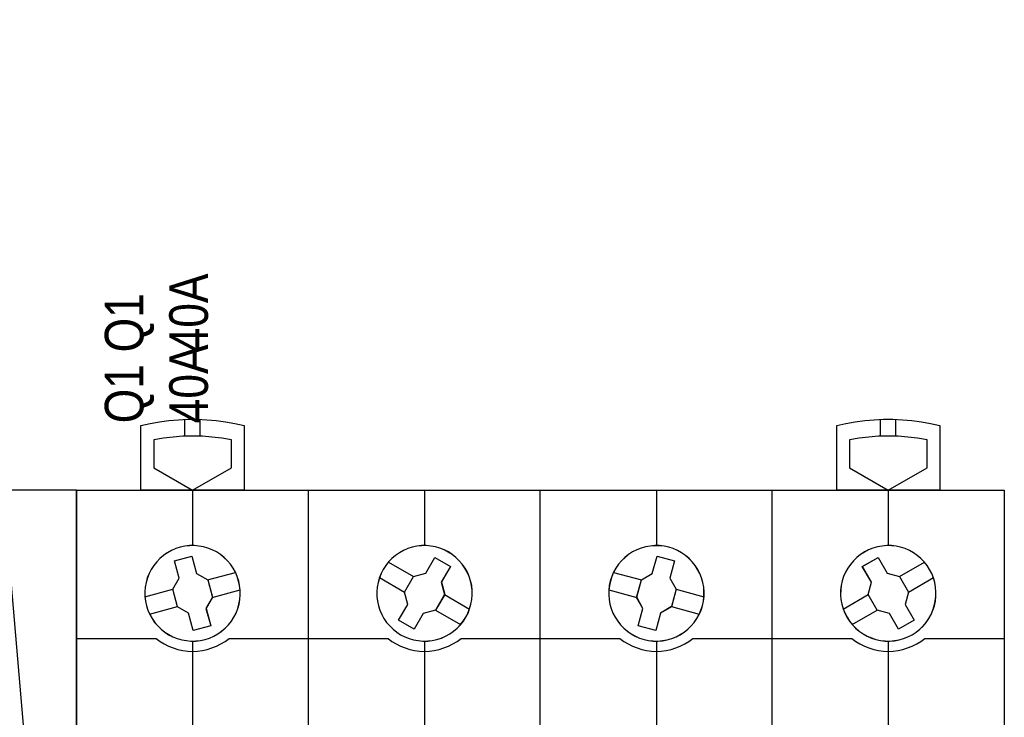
# Model space of a CAD drawing. Header units: millimetres. Extents: x -1290 to 1795, y -4192 to -1311.
# Tile 953 of 1056: x 1454 to 1470, y -2160 to -2149. Entities that reach past the tile are written whole.
import ezdxf

# ---------------------------------------------------------------- set-up
doc = ezdxf.new("R2010")
doc.units = ezdxf.units.MM
doc.layers.add('45', color=7, linetype='Continuous')
doc.layers.add('55', color=7, linetype='Continuous')
doc.layers.add('Aparatura', color=7, linetype='Continuous', lineweight=13)
doc.styles.get("Standard").update_dxf_attribs({"font": 'ARIALN.TTF', "width": 0.8})

# ---------------------------------------------------------------- blocks, each defined once
blk = doc.blocks.new('*U259')
at = {"layer": '45', "color": 7}
blk.add_lwpolyline([(117.661335, -83.656474), (252.56162, -83.656474), (252.56162, -166.503779), (117.661335, -166.503779), (117.661335, -83.656474)], close=True, dxfattribs=at)
blk.add_lwpolyline([(117.661335, -83.656474), (252.56162, -83.656474), (252.56162, -166.503779), (117.661335, -166.503779), (117.661335, -83.656474)], dxfattribs=at)
at = {"layer": '55', "color": 7}
blk.add_lwpolyline([(244.153698, -52.034107), (243.464562, -49.343338), (241.810635, -47.894463), (240.156708, -47.204522), (235.539496, -47.204522), (230.853369, -47.549493), (225.615934, -48.170439), (222.10134, -48.722392), (219.758277, -49.688308), (218.655659, -51.344166), (218.311091, -54.862863), (224.58223, -125.719764), (225.409194, -130.204378), (227.545516, -133.654081), (231.542506, -136.68982), (236.021891, -138.138695), (240.639103, -137.862719), (244.153698, -136.344849), (247.116984, -133.999051), (249.391133, -130.549348), (250.218096, -127.237633), (250.218096, -122.753019), (244.153698, -52.034107)], dxfattribs=at)
blk = doc.blocks.new('*U260')
at = {"layer": '45', "color": 7}
for points in [[(257.5566, -83.686998), (257.5566, -78.682669), (257.5566, -78.682669), (258.276142, -78.524638), (258.995684, -78.390018), (259.726926, -78.290517), (260.458168, -78.220281), (261.19526, -78.191016), (261.920652, -78.191016), (262.663593, -78.220281), (263.388985, -78.290517), (264.120227, -78.390018), (264.845619, -78.524638), (265.559311, -78.682669), (265.559311, -78.682669), (265.559311, -83.686998), (257.5566, -83.686998)], [(311.509553, -83.686998), (311.509553, -78.682669), (311.509553, -78.682669), (312.223245, -78.524638), (312.948637, -78.390018), (313.679879, -78.290517), (314.405271, -78.220281), (315.148212, -78.191016), (315.873604, -78.191016), (316.610696, -78.220281), (317.341938, -78.290517), (318.07318, -78.390018), (318.792722, -78.524638), (319.512264, -78.682669), (319.512264, -78.682669), (319.512264, -83.686998), (311.509553, -83.686998)], [(264.565686, -79.786076), (263.816456, -79.651359), (263.061373, -79.563501), (262.317997, -79.504928), (261.562914, -79.487357), (260.796124, -79.504928), (260.052748, -79.563501), (259.297665, -79.651359), (258.548435, -79.786076), (258.548435, -79.786076), (258.548435, -81.959112), (258.548435, -81.959112), (261.562914, -83.686998), (261.562914, -83.686998), (264.565686, -81.959112), (264.565686, -81.959112), (264.565686, -79.786076), (264.565686, -79.786076)], [(318.518639, -79.786076), (317.769632, -79.651359), (317.014773, -79.563501), (316.271618, -79.504928), (315.505057, -79.487357), (314.750198, -79.504928), (313.99534, -79.563501), (313.252185, -79.651359), (312.503178, -79.786076), (312.503178, -79.786076), (312.503178, -81.959112), (312.503178, -81.959112), (315.505057, -83.686998), (315.505057, -83.686998), (318.518639, -81.959112), (318.518639, -81.959112), (318.518639, -79.786076), (318.518639, -79.786076)], [(306.517917, -83.676225), (324.507244, -83.676225), (324.507244, -83.676225), (324.507244, -166.6546), (324.507244, -166.6546), (306.517917, -166.6546), (306.517917, -166.6546), (288.528589, -166.6546), (288.528589, -166.6546), (270.550947, -166.6546), (270.550947, -166.6546), (252.56162, -166.6546), (252.56162, -166.6546), (252.56162, -83.676225), (252.56162, -83.676225), (270.550947, -83.676225), (270.550947, -83.676225), (288.528589, -83.676225), (288.528589, -83.676225), (306.517917, -83.676225), (306.517917, -83.676225)], [(306.514784, -83.681611), (324.501874, -83.681611), (324.501874, -166.649213), (306.514784, -166.649213), (288.527695, -166.649213), (270.552289, -166.649213), (252.5652, -166.649213), (252.5652, -83.681611), (270.552289, -83.681611), (288.527695, -83.681611), (306.514784, -83.681611)], [(265.132084, -90.730737), (265.020913, -90.37396), (264.880487, -90.052276), (264.699103, -89.730592), (264.500165, -89.432303), (264.26027, -89.15156), (263.99697, -88.900062), (263.716118, -88.671958), (263.41186, -88.473099), (263.084198, -88.309333), (262.744834, -88.17481), (262.399619, -88.075381), (262.042702, -88.016893), (261.679934, -87.9818), (261.317165, -87.987649), (260.954397, -88.02859), (260.603331, -88.104625), (260.252265, -88.215752), (259.912901, -88.361972), (259.596941, -88.543285), (259.310237, -88.747993), (259.023533, -88.981945), (258.771936, -89.239292), (258.543743, -89.525883), (258.350656, -89.830021), (258.180974, -90.151705), (258.046399, -90.490936), (257.952781, -90.836015), (257.882568, -91.20449), (257.859164, -91.567115), (257.859164, -91.929741), (257.905972, -92.280669), (257.982037, -92.643295), (258.093208, -92.988374), (258.233634, -93.321756), (258.415018, -93.637591), (258.613956, -93.941729), (258.853851, -94.216623), (259.1113, -94.468121), (259.398004, -94.690376), (259.702261, -94.889235), (260.024072, -95.053001), (260.363436, -95.187524), (260.714502, -95.292802), (261.07727, -95.35129), (261.434187, -95.386383), (261.796956, -95.380534), (262.159724, -95.339593), (262.522493, -95.263558), (262.861857, -95.152431), (263.195369, -95.000362), (263.51718, -94.830747), (263.815586, -94.62019), (264.090588, -94.392087), (264.342186, -94.123042), (264.570379, -93.836451), (264.763465, -93.532313), (264.933147, -93.210629), (265.067722, -92.871398), (265.16134, -92.526319), (265.231553, -92.169542), (265.254958, -91.806916), (265.254958, -91.444291), (265.208149, -91.081665), (265.132084, -90.730737)], [(265.126892, -90.731661), (265.015882, -90.37523), (264.87566, -90.053858), (264.694539, -89.732486), (264.495891, -89.434487), (264.256344, -89.154016), (263.993427, -88.902762), (263.712982, -88.67488), (263.409166, -88.476214), (263.08198, -88.312606), (262.743109, -88.178214), (262.398396, -88.078881), (262.041997, -88.020449), (261.679755, -87.985391), (261.317514, -87.991234), (260.955272, -88.032136), (260.604716, -88.108096), (260.25416, -88.219116), (259.915289, -88.365194), (259.599788, -88.546331), (259.3135, -88.750841), (259.027213, -88.984566), (258.775981, -89.241663), (258.548119, -89.527977), (258.355313, -89.831819), (258.185878, -90.153192), (258.051498, -90.492093), (257.958016, -90.836838), (257.887905, -91.204955), (257.864535, -91.567229), (257.864535, -91.929503), (257.911275, -92.280091), (257.987229, -92.642365), (258.098239, -92.987109), (258.238461, -93.320168), (258.419582, -93.635696), (258.618231, -93.939539), (258.857777, -94.214166), (259.114852, -94.465421), (259.40114, -94.68746), (259.704955, -94.886126), (260.026298, -95.049734), (260.365169, -95.184126), (260.715726, -95.289302), (261.077967, -95.347733), (261.434366, -95.382792), (261.796607, -95.376949), (262.158849, -95.336047), (262.52109, -95.260086), (262.859961, -95.149067), (263.19299, -94.997146), (263.514333, -94.827695), (263.812306, -94.617342), (264.086908, -94.38946), (264.33814, -94.120676), (264.566002, -93.834363), (264.758808, -93.53052), (264.928243, -93.209148), (265.062623, -92.870247), (265.156105, -92.525502), (265.226216, -92.169071), (265.249587, -91.806797), (265.249587, -91.444523), (265.202846, -91.082249), (265.126892, -90.731661)], [(282.750318, -93.538162), (282.919989, -93.210629), (283.042855, -92.877247), (283.148168, -92.526319), (283.212526, -92.169542), (283.24763, -91.801067), (283.235928, -91.438442), (283.200824, -91.075816), (283.118914, -90.719039), (283.00775, -90.37396), (282.867333, -90.046427), (282.68596, -89.724743), (282.475334, -89.432303), (282.241306, -89.15156), (281.983874, -88.894213), (281.697188, -88.671958), (281.392951, -88.478948), (281.071161, -88.309333), (280.73767, -88.17481), (280.386626, -88.081229), (280.023881, -88.016893), (279.666987, -87.9818), (279.304242, -87.987649), (278.941498, -88.02859), (278.590454, -88.104625), (278.245262, -88.215752), (277.90592, -88.361972), (277.595831, -88.537436), (277.285743, -88.747993), (277.01661, -88.987794), (276.759178, -89.245141), (276.53685, -89.525883), (276.332075, -89.830021), (276.174106, -90.157554), (276.039539, -90.496785), (275.940077, -90.847713), (275.869868, -91.20449), (275.846465, -91.567115), (275.852316, -91.923892), (275.893271, -92.286518), (275.96933, -92.643295), (276.080494, -92.988374), (276.226762, -93.321756), (276.396433, -93.64344), (276.601208, -93.93588), (276.841088, -94.216623), (277.10437, -94.468121), (277.385205, -94.696224), (277.689443, -94.895084), (278.011233, -95.05885), (278.350575, -95.187524), (278.695767, -95.292802), (279.058512, -95.35129), (279.415406, -95.386383), (279.789852, -95.380534), (280.146747, -95.333744), (280.49779, -95.257709), (280.848833, -95.152431), (281.176474, -95.000362), (281.498264, -94.830747), (281.796651, -94.62019), (282.077485, -94.386238), (282.323216, -94.123042), (282.557245, -93.842299), (282.750318, -93.538162)], [(282.745549, -93.536363), (282.915015, -93.209148), (283.037731, -92.87609), (283.142917, -92.525502), (283.207197, -92.169071), (283.242259, -91.800954), (283.230572, -91.43868), (283.19551, -91.076406), (283.113699, -90.719975), (283.002669, -90.37523), (282.862422, -90.048015), (282.681269, -89.726643), (282.470898, -89.434487), (282.237152, -89.154016), (281.980031, -88.896919), (281.693693, -88.67488), (281.389823, -88.482057), (281.068422, -88.312606), (280.735334, -88.178214), (280.384716, -88.084724), (280.02241, -88.020449), (279.665947, -87.985391), (279.303641, -87.991234), (278.941335, -88.032136), (278.590716, -88.108096), (278.245941, -88.219116), (277.907009, -88.365194), (277.597296, -88.540488), (277.287583, -88.750841), (277.018775, -88.990409), (276.761655, -89.247507), (276.539596, -89.527977), (276.335068, -89.831819), (276.17729, -90.159035), (276.042886, -90.497936), (275.943544, -90.848524), (275.87342, -91.204955), (275.850046, -91.567229), (275.855889, -91.92366), (275.896795, -92.285934), (275.972762, -92.642365), (276.083792, -92.987109), (276.229883, -93.320168), (276.399348, -93.64154), (276.603876, -93.933696), (276.843466, -94.214166), (277.10643, -94.465421), (277.386925, -94.693303), (277.690794, -94.891969), (278.012195, -95.055577), (278.351127, -95.184126), (278.695902, -95.289302), (279.058208, -95.347733), (279.41467, -95.382792), (279.788664, -95.376949), (280.145126, -95.330204), (280.495745, -95.254243), (280.846364, -95.149067), (281.173608, -94.997146), (281.495009, -94.827695), (281.793035, -94.617342), (282.07353, -94.383617), (282.318963, -94.120676), (282.552709, -93.840206), (282.745549, -93.536363)], [(301.099526, -92.643123), (301.17559, -92.280475), (301.222399, -91.929525), (301.222399, -91.566877), (301.198995, -91.204228), (301.128781, -90.835731), (301.035164, -90.49063), (300.900588, -90.151378), (300.730906, -89.829674), (300.53782, -89.525517), (300.309627, -89.238908), (300.05803, -88.981545), (299.783028, -88.747578), (299.484622, -88.537008), (299.168662, -88.361533), (298.829298, -88.215304), (298.484083, -88.110019), (298.127166, -88.02813), (297.770248, -87.987186), (297.40748, -87.987186), (297.044712, -88.016432), (296.687794, -88.080773), (296.336728, -88.17436), (296.003215, -88.30889), (295.669702, -88.472667), (295.365445, -88.671539), (295.090443, -88.899656), (294.821293, -89.151171), (294.5931, -89.431931), (294.38246, -89.730238), (294.206927, -90.051942), (294.060649, -90.373647), (293.949478, -90.730446), (293.873414, -91.081396), (293.832456, -91.444044), (293.826605, -91.806693), (293.855861, -92.169341), (293.920223, -92.52614), (294.025543, -92.871241), (294.148416, -93.210493), (294.318098, -93.532197), (294.522886, -93.842203), (294.739377, -94.122963), (294.996826, -94.392025), (295.271828, -94.620142), (295.576085, -94.830712), (295.892044, -95.006187), (296.213855, -95.152416), (296.570772, -95.263551), (296.921839, -95.33959), (297.284607, -95.380534), (297.647375, -95.386383), (298.010144, -95.357137), (298.367061, -95.292796), (298.718127, -95.187511), (299.057491, -95.052981), (299.379302, -94.889204), (299.683559, -94.690332), (299.970263, -94.468064), (300.227712, -94.21655), (300.467607, -93.941639), (300.666544, -93.637482), (300.847928, -93.321627), (300.988355, -92.988224), (301.099526, -92.643123)], [(301.094333, -92.642195), (301.170287, -92.279899), (301.217028, -91.929289), (301.217028, -91.566993), (301.193658, -91.204697), (301.123546, -90.836557), (301.030065, -90.491791), (300.895685, -90.152868), (300.726249, -89.831477), (300.533443, -89.527615), (300.305582, -89.241284), (300.05435, -88.98417), (299.779747, -88.750431), (299.481775, -88.540065), (299.166274, -88.364761), (298.827403, -88.218673), (298.482689, -88.11349), (298.12629, -88.031682), (297.769891, -87.990777), (297.40765, -87.990777), (297.045409, -88.019995), (296.68901, -88.084273), (296.338453, -88.177769), (296.005425, -88.312169), (295.672396, -88.475787), (295.368581, -88.674465), (295.093979, -88.902362), (294.825219, -89.153632), (294.597357, -89.434119), (294.387023, -89.732137), (294.211745, -90.053529), (294.06568, -90.374921), (293.954671, -90.731374), (293.878717, -91.081983), (293.837819, -91.44428), (293.831976, -91.806576), (293.861189, -92.168873), (293.925458, -92.525325), (294.030625, -92.870091), (294.153319, -93.209014), (294.322755, -93.530406), (294.527246, -93.840111), (294.743422, -94.120598), (295.000497, -94.389399), (295.275099, -94.617295), (295.578915, -94.827661), (295.894415, -95.002965), (296.215759, -95.149052), (296.572158, -95.260079), (296.922714, -95.336044), (297.284955, -95.376949), (297.647197, -95.382792), (298.009438, -95.353575), (298.365837, -95.289296), (298.716393, -95.184113), (299.055264, -95.049713), (299.376608, -94.886095), (299.680423, -94.687417), (299.966711, -94.465364), (300.223785, -94.214094), (300.463332, -93.93945), (300.661981, -93.635589), (300.843101, -93.32004), (300.983324, -92.986961), (301.094333, -92.642195)], [(318.716449, -89.836203), (318.517525, -89.526161), (318.295197, -89.245368), (318.037765, -88.987975), (317.756931, -88.75398), (317.458544, -88.537536), (317.148456, -88.36204), (316.809114, -88.215794), (316.463921, -88.104647), (316.112878, -88.028599), (315.750133, -87.98765), (315.387388, -87.9818), (315.024643, -88.016899), (314.667749, -88.075397), (314.316705, -88.174845), (313.983214, -88.309392), (313.655574, -88.479037), (313.351336, -88.677932), (313.064651, -88.900227), (312.801368, -89.15762), (312.567339, -89.438413), (312.362564, -89.730906), (312.187042, -90.046798), (312.040774, -90.38024), (311.92961, -90.725381), (311.853551, -91.076373), (311.812596, -91.439064), (311.806745, -91.801755), (311.835999, -92.170295), (311.906208, -92.527136), (311.999819, -92.878128), (312.134386, -93.211569), (312.304057, -93.539161), (312.497131, -93.843354), (312.725309, -94.129996), (312.97689, -94.38739), (313.251874, -94.627234), (313.556111, -94.826129), (313.8662, -95.007475), (314.205542, -95.147871), (314.550734, -95.259018), (314.901778, -95.335066), (315.264523, -95.381865), (315.633118, -95.393565), (315.990012, -95.358466), (316.346906, -95.294117), (316.69795, -95.19467), (317.037292, -95.060123), (317.359082, -94.896327), (317.66917, -94.697432), (317.950005, -94.469288), (318.213287, -94.217744), (318.441465, -93.942801), (318.657942, -93.644459), (318.827613, -93.322717), (318.973881, -92.989275), (319.085045, -92.644134), (319.161104, -92.287292), (319.202059, -91.924601), (319.20791, -91.56191), (319.178657, -91.205069), (319.114299, -90.842378), (319.014836, -90.491387), (318.88027, -90.157945), (318.716449, -89.836203)], [(318.711792, -89.837548), (318.513156, -89.527882), (318.291151, -89.247429), (318.034093, -88.990347), (317.753666, -88.756636), (317.455712, -88.540454), (317.146074, -88.365171), (316.807224, -88.219101), (316.462533, -88.108089), (316.111999, -88.032133), (315.74978, -87.991233), (315.387562, -87.985391), (315.025344, -88.020447), (314.668967, -88.078875), (314.318434, -88.178202), (313.985426, -88.312586), (313.658261, -88.482026), (313.354465, -88.68068), (313.068196, -88.902705), (312.805296, -89.159787), (312.571606, -89.44024), (312.367128, -89.732379), (312.191861, -90.047888), (312.045805, -90.380926), (311.934803, -90.725649), (311.858854, -91.076215), (311.817958, -91.438467), (311.812116, -91.800719), (311.841327, -92.168813), (311.911434, -92.525222), (312.00491, -92.875788), (312.139281, -93.208826), (312.308706, -93.536021), (312.5015, -93.839845), (312.729347, -94.126141), (312.980562, -94.383222), (313.255147, -94.622776), (313.558943, -94.82143), (313.868582, -95.002556), (314.207431, -95.142782), (314.552123, -95.253795), (314.902657, -95.329751), (315.264875, -95.376493), (315.632936, -95.388179), (315.989312, -95.353122), (316.345688, -95.288851), (316.696222, -95.189524), (317.035071, -95.055141), (317.356394, -94.891543), (317.666032, -94.692889), (317.946459, -94.465021), (318.20936, -94.213782), (318.437207, -93.939172), (318.653369, -93.641191), (318.822794, -93.319838), (318.96885, -92.986801), (319.079852, -92.642077), (319.155801, -92.285668), (319.196697, -91.923417), (319.202539, -91.561165), (319.173328, -91.204756), (319.109063, -90.842505), (319.009746, -90.491938), (318.875374, -90.158901), (318.711792, -89.837548)], [(260.149587, -89.156164), (261.50428, -88.793359), (261.50428, -88.793359), (261.873742, -90.15095), (261.873742, -90.15095), (262.73582, -90.642492), (262.73582, -90.642492), (263.099418, -91.994231), (263.099418, -91.994231), (262.600937, -92.854428), (262.600937, -92.854428), (262.964535, -94.212019), (262.964535, -94.212019), (261.603976, -94.574823), (261.603976, -94.574823), (261.240379, -93.217233), (261.240379, -93.217233), (260.378301, -92.71984), (260.378301, -92.71984), (260.014704, -91.3681), (260.014704, -91.3681), (260.519049, -90.513755), (260.519049, -90.513755), (260.149587, -89.156164), (260.149587, -89.156164)], [(279.637851, -90.121769), (280.340843, -88.904679), (280.340843, -88.904679), (281.559362, -89.606847), (281.559362, -89.606847), (280.850512, -90.823937), (280.850512, -90.823937), (281.108276, -91.777714), (281.108276, -91.777714), (280.405284, -92.988952), (280.405284, -92.988952), (279.450386, -93.252265), (279.450386, -93.252265), (278.747394, -94.463503), (278.747394, -94.463503), (277.534733, -93.761336), (277.534733, -93.761336), (278.237725, -92.550098), (278.237725, -92.550098), (277.979961, -91.584618), (277.979961, -91.584618), (278.677095, -90.373379), (278.677095, -90.373379), (279.637851, -90.121769), (279.637851, -90.121769)], [(297.208306, -90.151059), (297.577672, -88.793359), (297.577672, -88.793359), (298.932011, -89.156193), (298.932011, -89.156193), (298.562646, -90.513893), (298.562646, -90.513893), (299.066859, -91.368308), (299.066859, -91.368308), (298.703357, -92.720156), (298.703357, -92.720156), (297.835641, -93.217589), (297.835641, -93.217589), (297.478002, -94.569437), (297.478002, -94.569437), (296.117799, -94.212456), (296.117799, -94.212456), (296.481302, -92.854755), (296.481302, -92.854755), (295.994677, -91.994488), (295.994677, -91.994488), (296.35818, -90.642641), (296.35818, -90.642641), (297.208306, -90.151059), (297.208306, -90.151059)], [(314.203863, -90.823937), (313.495013, -89.600995), (313.495013, -89.600995), (314.713532, -88.904679), (314.713532, -88.904679), (315.416525, -90.121769), (315.416525, -90.121769), (316.37728, -90.373379), (316.37728, -90.373379), (317.074414, -91.584618), (317.074414, -91.584618), (316.81665, -92.550098), (316.81665, -92.550098), (317.519642, -93.761336), (317.519642, -93.761336), (316.306981, -94.463503), (316.306981, -94.463503), (315.603989, -93.246413), (315.603989, -93.246413), (314.643233, -92.988952), (314.643233, -92.988952), (313.940241, -91.777714), (313.940241, -91.777714), (314.203863, -90.823937), (314.203863, -90.823937)], [(314.207342, -90.825048), (313.500384, -89.603687), (314.715651, -88.90827), (315.416767, -90.123788), (316.374958, -90.375073), (317.070232, -91.584746), (316.813156, -92.548979), (317.514272, -93.758652), (316.304847, -94.459912), (315.603731, -93.244395), (314.64554, -92.987266), (313.944424, -91.777593), (314.207342, -90.825048)]]:
    blk.add_lwpolyline(points, close=True, dxfattribs=at)
for points in [[(260.95641, -79.505311), (260.95641, -78.196402)], [(262.154131, -79.505311), (262.154131, -78.196402)], [(314.903991, -79.505311), (314.903991, -78.196402)], [(316.101712, -79.505311), (316.101712, -78.196402)], [(261.557956, -83.676225), (261.557956, -87.992573)], [(270.547131, -102.688624), (270.547131, -83.676225)], [(279.532725, -83.676225), (279.532725, -87.992573)], [(288.5219, -102.688624), (288.5219, -83.676225)], [(297.525397, -83.676225), (297.525397, -87.992573)], [(306.509201, -102.688624), (306.509201, -83.676225)], [(315.498376, -83.676225), (315.498376, -87.992573)], [(276.739833, -89.254799), (278.684115, -90.380569)], [(316.37026, -90.380569), (318.309172, -89.260186)], [(262.725242, -90.649892), (264.886153, -90.060972)], [(294.19541, -90.060972), (296.367063, -90.649892)], [(276.039819, -90.463161), (277.989473, -91.596113)], [(317.064902, -91.590726), (319.003814, -90.468548)], [(257.866325, -91.951619), (260.027236, -91.362699)], [(263.088676, -92.000097), (265.249587, -91.409382)], [(293.831976, -91.409382), (296.005419, -92.000097)], [(299.054327, -91.362699), (301.215238, -91.951619)], [(281.097461, -91.77207), (283.041744, -92.899635)], [(312.012632, -92.899635), (313.949753, -91.77207)], [(258.227969, -93.301824), (260.38888, -92.712905)], [(280.397447, -92.980432), (282.347101, -94.107997)], [(298.692683, -92.712905), (300.853594, -93.301824)], [(312.707274, -94.107997), (314.651557, -92.980432)], [(261.557956, -95.380997), (261.557956, -102.688624)], [(279.532725, -95.380997), (279.532725, -102.688624)], [(297.525397, -95.380997), (297.525397, -102.688624)], [(315.498376, -95.380997), (315.498376, -102.688624)]]:
    blk.add_lwpolyline(points, dxfattribs=at)
at = {"layer": '45', "color": 251}
for points in [[(260.154488, -89.159304), (261.504464, -88.79695), (261.872639, -90.152855), (262.731715, -90.643785), (263.094047, -91.993845), (262.597302, -92.852974), (262.959633, -94.208879), (261.603813, -94.571233), (261.241482, -93.215328), (260.382406, -92.718553), (260.020075, -91.368493), (260.522663, -90.515208), (260.154488, -89.159304)], [(279.636753, -90.123788), (280.338182, -88.90827), (281.553991, -89.60953), (280.846718, -90.825048), (281.103908, -91.777593), (280.40248, -92.987266), (279.449706, -93.250239), (278.748277, -94.459912), (277.538313, -93.758652), (278.239742, -92.548979), (277.982551, -91.584746), (278.678135, -90.375073), (279.636753, -90.123788)], [(297.208351, -90.15254), (297.57664, -88.79695), (298.927033, -89.15922), (298.558744, -90.51481), (299.061488, -91.367897), (298.699045, -92.717644), (297.833858, -93.214304), (297.47726, -94.564051), (296.121021, -94.207624), (296.483464, -92.852034), (295.998258, -91.993104), (296.360701, -90.643357), (297.208351, -90.15254)]]:
    blk.add_lwpolyline(points, close=True, dxfattribs=at)
for points in [[(252.56162, -95.178107), (258.741789, -95.178107)], [(258.729257, -95.178107), (259.039528, -95.408244), (259.355653, -95.608876), (259.701049, -95.780004), (260.052298, -95.921627), (260.421111, -96.039646), (260.795777, -96.116358), (261.176298, -96.169467), (261.562673, -96.18717), (261.93734, -96.169467), (262.317861, -96.116358), (262.692527, -96.039646), (263.06134, -95.921627), (263.412589, -95.780004), (263.757985, -95.608876), (264.079964, -95.408244), (264.390235, -95.178107)], [(264.379493, -95.178107), (276.7273, -95.178107)], [(276.716558, -95.178107), (277.015026, -95.408244), (277.342756, -95.608876), (277.688043, -95.780004), (278.039181, -95.921627), (278.407877, -96.039646), (278.776573, -96.116358), (279.162826, -96.169467), (279.537374, -96.18717), (279.923627, -96.169467), (280.304027, -96.116358), (280.678575, -96.039646), (281.041419, -95.921627), (281.404262, -95.780004), (281.737844, -95.608876), (282.065574, -95.408244), (282.375746, -95.178107)], [(282.365004, -95.178107), (294.702069, -95.178107)], [(294.691328, -95.178107), (295.0015, -95.408244), (295.32923, -95.608876), (295.662812, -95.780004), (296.025655, -95.921627), (296.388499, -96.039646), (296.763047, -96.116358), (297.143447, -96.169467), (297.5297, -96.18717), (297.904248, -96.169467), (298.290501, -96.116358), (298.659197, -96.039646), (299.027892, -95.921627), (299.379031, -95.780004), (299.724318, -95.608876), (300.052047, -95.408244), (300.350515, -95.178107)], [(300.339773, -95.178107), (312.689371, -95.178107)], [(312.678629, -95.178107), (312.982949, -95.408244), (313.310679, -95.608876), (313.655965, -95.780004), (314.007104, -95.921627), (314.3758, -96.039646), (314.750348, -96.116358), (315.130749, -96.169467), (315.505297, -96.18717), (315.891549, -96.169467), (316.27195, -96.116358), (316.646498, -96.039646), (317.009341, -95.921627), (317.366333, -95.780004), (317.711619, -95.608876), (318.027644, -95.408244), (318.337817, -95.178107)], [(318.327075, -95.178107), (324.507244, -95.178107)]]:
    blk.add_lwpolyline(points, dxfattribs=at)
blk = doc.blocks.new('*U261')

msp = doc.modelspace()

# ---------------------------------------------------------------- block references
at = {"layer": 'Aparatura', "color": 7, "lineweight": 13, "xscale": 0.2, "yscale": 0.2, "zscale": 0.2}
msp.add_blockref('*U259', (1404.829, -2139.272), dxfattribs=at)
at = {"layer": 'Aparatura', "color": 7, "lineweight": 13}
ref = msp.add_blockref('*U260', (1404.829, -2139.272), dxfattribs=dict(at, xscale=0.2, yscale=0.2, zscale=0.2))
ref.add_attrib('Oznaczenie', 'Q1', (1456.379, -2153.872), dxfattribs={"layer": '0', "height": 0.6, "rotation": 90, "flags": 2})
ref.add_attrib('Pr¹d znamionowy', '40A', (1457.379, -2153.872), dxfattribs={"layer": '0', "height": 0.6, "rotation": 90, "flags": 2})
ref = msp.add_blockref('*U261', (1404.829, -2139.272), dxfattribs=dict(at, xscale=0.2, yscale=0.2, zscale=0.2))
ref.add_attrib('Oznaczenie', 'Q1', (1456.379, -2154.972), dxfattribs={"layer": '0', "height": 0.6, "rotation": 90, "flags": 2})
ref.add_attrib('Pr¹d znamionowy', '40A', (1457.379, -2154.972), dxfattribs={"layer": '0', "height": 0.6, "rotation": 90, "flags": 2})

doc.saveas('drawing.dxf')
